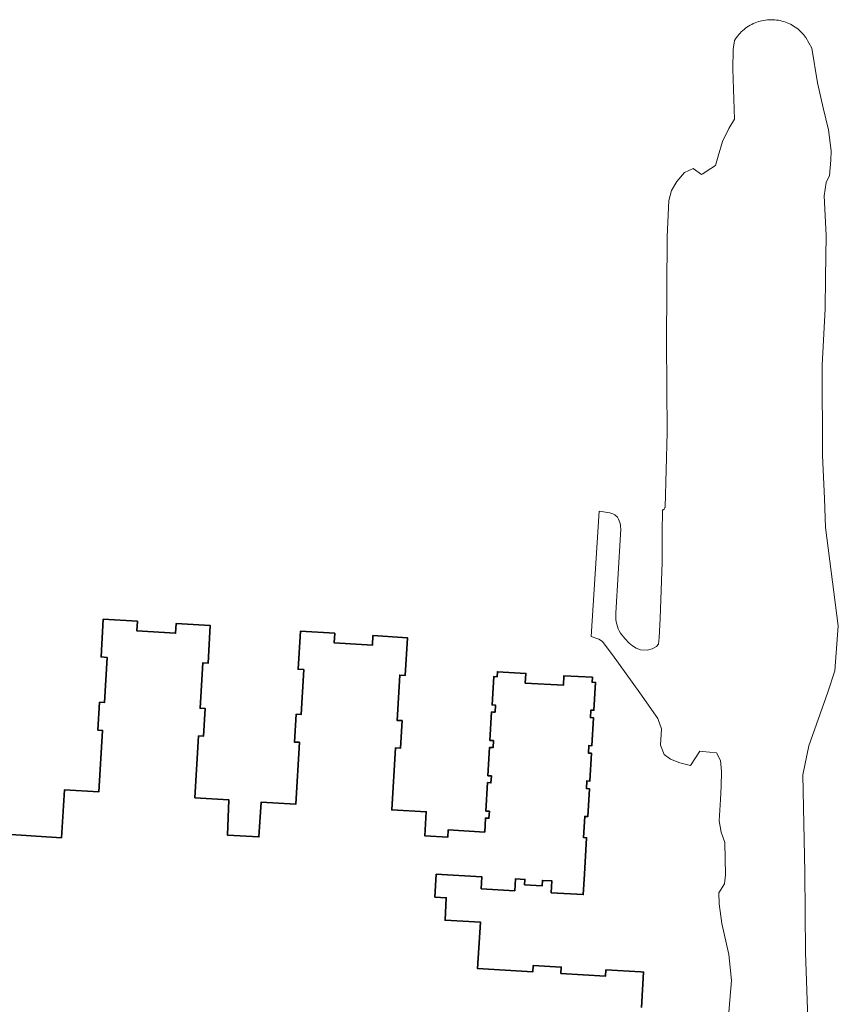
# Model space of a CAD drawing. Header units: metres. Extents: x 152610 to 160096, y 456114 to 462495.
# Tile 434 of 656: x 157257 to 157423, y 460797 to 460997. Entities that reach past the tile are written whole.
import ezdxf

# ---------------------------------------------------------------- set-up
doc = ezdxf.new("R2010")
doc.units = ezdxf.units.M
doc.header["$LTSCALE"] = 0.5
doc.layers.add('B-PV-OG-BEBOUWING-GV', color=6, linetype='CONTINUOUS', lineweight=35)
doc.layers.add('B-PV-OG-WATER_MEER-GV', color=251, linetype='CONTINUOUS', lineweight=18)

msp = doc.modelspace()

# ---------------------------------------------------------------- linework, layer by layer
at = {"layer": 'B-PV-OG-BEBOUWING-GV', "flags": 128}
msp.add_lwpolyline([(157383.131, 460796.817), (157383.567, 460803.994), (157382.999, 460804.029), (157375.921, 460804.458), (157375.843, 460803.179), (157366.787, 460803.729), (157366.865, 460805.007), (157361.179, 460805.352), (157361.101, 460804.074), (157349.842, 460804.758), (157350.495, 460814.107), (157343.277, 460814.524), (157343.541, 460819.087), (157341.215, 460819.221), (157341.484, 460823.873), (157350.758, 460823.337), (157350.619, 460820.921), (157357.437, 460820.527), (157357.576, 460822.933), (157359.483, 460822.822), (157359.42, 460821.734), (157362.994, 460821.528), (157363.057, 460822.616), (157364.984, 460822.504), (157364.845, 460820.098), (157371.334, 460819.723), (157371.575, 460823.897), (157372.001, 460831.264), (157371.392, 460831.299), (157371.639, 460835.612), (157372.251, 460835.577), (157372.578, 460841.227), (157371.962, 460841.262), (157372.051, 460842.81), (157372.667, 460842.775), (157372.994, 460848.426), (157372.374, 460848.461), (157372.463, 460850.008), (157373.084, 460849.972), (157373.411, 460855.623), (157372.786, 460855.659), (157372.875, 460857.206), (157373.5, 460857.17), (157373.827, 460862.821), (157373.128, 460862.861), (157373.185, 460863.849), (157367.405, 460864.184), (157367.292, 460862.227), (157359.574, 460862.673), (157359.688, 460864.63), (157353.907, 460864.964), (157353.85, 460863.976), (157353.151, 460864.016), (157352.818, 460858.246), (157353.516, 460858.206), (157353.434, 460856.778), (157353.098, 460856.797), (157352.735, 460856.818), (157352.401, 460851.048), (157353.1, 460851.008), (157353.018, 460849.59), (157352.319, 460849.63), (157351.986, 460843.87), (157352.685, 460843.83), (157352.603, 460842.422), (157351.905, 460842.462), (157351.571, 460836.692), (157352.27, 460836.652), (157352.188, 460835.234), (157351.489, 460835.274), (157351.324, 460832.429), (157343.907, 460832.858), (157343.821, 460831.381), (157339.199, 460831.648), (157339.483, 460836.55), (157332.465, 460836.944), (157333.219, 460849.5), (157334.218, 460849.441), (157334.551, 460855.051), (157333.556, 460855.11), (157334.108, 460864.294), (157335.186, 460864.23), (157335.647, 460871.896), (157328.66, 460872.316), (157328.542, 460870.359), (157320.796, 460870.825), (157320.914, 460872.781), (157313.926, 460873.201), (157313.464, 460865.505), (157314.62, 460865.435), (157314.08, 460856.301), (157313.069, 460856.362), (157312.727, 460850.713), (157313.745, 460850.651), (157313.001, 460838.075), (157305.973, 460838.532), (157305.523, 460831.45), (157299.132, 460831.826), (157299.419, 460838.969), (157292.532, 460839.4), (157293.262, 460851.939), (157294.248, 460851.882), (157294.577, 460857.522), (157293.59, 460857.58), (157294.125, 460866.764), (157295.204, 460866.701), (157295.65, 460874.358), (157288.711, 460874.762), (157288.597, 460872.806), (157280.761, 460873.262), (157280.875, 460875.219), (157273.916, 460875.624), (157273.471, 460867.977), (157274.698, 460867.906), (157274.146, 460858.722), (157273.178, 460858.779), (157272.851, 460853.128), (157273.807, 460853.073), (157273.057, 460840.602), (157266.085, 460841.026), (157265.449, 460831.267), (157254.154, 460831.977)], dxfattribs=at)
at = {"layer": 'B-PV-OG-WATER_MEER-GV', "flags": 128}
msp.add_lwpolyline([(157416.947, 460792.567), (157416.408, 460807.997), (157416.287, 460824.219), (157415.888, 460844.021), (157417.075, 460849.924), (157420.979, 460860.843), (157422.383, 460865.168), (157423.082, 460874.335), (157420.47, 460894.286), (157420.287, 460900.131), (157419.882, 460908.873), (157419.804, 460927.201), (157420.389, 460938.633), (157420.467, 460945.059), (157420.589, 460953.539), (157420.187, 460961.596), (157420.597, 460964.284), (157421.275, 460965.708), (157421.578, 460968.817), (157421.623, 460970.714), (157421.078, 460975.03), (157420.006, 460979.45), (157418.879, 460984.554), (157417.743, 460991.607), (157416.464, 460993.781), (157416.454, 460993.795), (157416.23, 460994.091), (157415.993, 460994.378), (157415.744, 460994.654), (157415.484, 460994.919), (157415.212, 460995.172), (157414.93, 460995.414), (157414.638, 460995.644), (157414.336, 460995.86), (157414.025, 460996.063), (157413.705, 460996.253), (157413.378, 460996.429), (157413.043, 460996.59), (157412.702, 460996.738), (157412.355, 460996.87), (157412.002, 460996.987), (157411.645, 460997.089), (157411.284, 460997.175), (157410.919, 460997.246), (157410.551, 460997.301), (157410.182, 460997.34), (157409.811, 460997.363), (157409.44, 460997.37), (157409.068, 460997.361), (157408.697, 460997.336), (157408.328, 460997.296), (157407.961, 460997.239), (157407.596, 460997.167), (157407.235, 460997.079), (157406.878, 460996.975), (157406.526, 460996.856), (157406.18, 460996.723), (157405.839, 460996.574), (157405.505, 460996.411), (157405.179, 460996.234), (157404.86, 460996.042), (157404.55, 460995.838), (157404.249, 460995.62), (157403.958, 460995.389), (157403.677, 460995.146), (157403.406, 460994.891), (157403.147, 460994.625), (157402.9, 460994.348), (157402.664, 460994.06), (157402.442, 460993.763), (157402.232, 460993.456), (157402.035, 460993.141), (157401.727, 460991.296), (157401.691, 460987.346), (157402.05, 460977.182), (157400.899, 460975.281), (157399.593, 460972.642), (157398.681, 460969.687), (157398.192, 460967.791), (157396.241, 460966.515), (157395.603, 460966.097), (157395.356, 460965.935), (157393.651, 460967.124), (157391.878, 460966.342), (157390.305, 460964.545), (157389.207, 460962.697), (157388.689, 460960.641), (157388.351, 460953.266), (157388.23, 460931.934), (157388.36, 460913.553), (157387.948, 460898.426), (157387.911, 460898.325), (157387.875, 460898.233), (157387.811, 460898.099), (157387.737, 460897.98), (157387.632, 460897.886), (157387.517, 460897.835), (157387.447, 460897.824), (157387.415, 460897.821), (157387.379, 460896.449), (157387.34, 460894.562), (157387.313, 460893.23), (157387.33, 460887.215), (157386.953, 460875.816), (157386.707, 460871.966), (157386.618, 460870.569), (157386.167, 460870.112), (157385.322, 460869.61), (157384.317, 460869.382), (157382.968, 460869.404), (157382.044, 460869.747), (157381.308, 460870.243), (157380.647, 460870.785), (157379.758, 460871.717), (157378.901, 460872.824), (157378.634, 460873.286), (157378.426, 460873.724), (157378.252, 460874.177), (157378.114, 460874.642), (157378.013, 460875.117), (157377.95, 460875.598), (157377.925, 460876.083), (157377.938, 460876.561), (157377.968, 460876.868), (157378.886, 460892.839), (157378.924, 460894.018), (157378.902, 460894.436), (157378.863, 460894.803), (157378.756, 460895.268), (157378.645, 460895.647), (157378.483, 460895.981), (157378.271, 460896.343), (157377.75, 460896.817), (157377.305, 460897.05), (157376.715, 460897.238), (157374.536, 460897.577), (157372.964, 460872.113), (157374.502, 460871.585), (157375.204, 460871.112), (157375.748, 460870.384), (157377.234, 460868.441), (157382.781, 460860.71), (157386.433, 460855.505), (157387.191, 460853.4), (157386.994, 460850.081), (157387.74, 460848.188), (157389.008, 460847.246), (157390.959, 460846.517), (157393.069, 460845.946), (157394.084, 460847.512), (157394.952, 460848.851), (157395.529, 460848.793), (157398.358, 460848.51), (157399.174, 460846.973), (157399.394, 460844.761), (157399.302, 460841.653), (157399.207, 460839.02), (157398.909, 460834.699), (157399.288, 460832.384), (157400.034, 460830.333), (157400.22, 460823.75), (157400.017, 460821.906), (157398.813, 460820.11), (157398.928, 460817.845), (157399.418, 460813.845), (157400.867, 460807.583), (157401.416, 460802.319), (157400.863, 460795.891)], dxfattribs=at)

doc.saveas('drawing.dxf')
